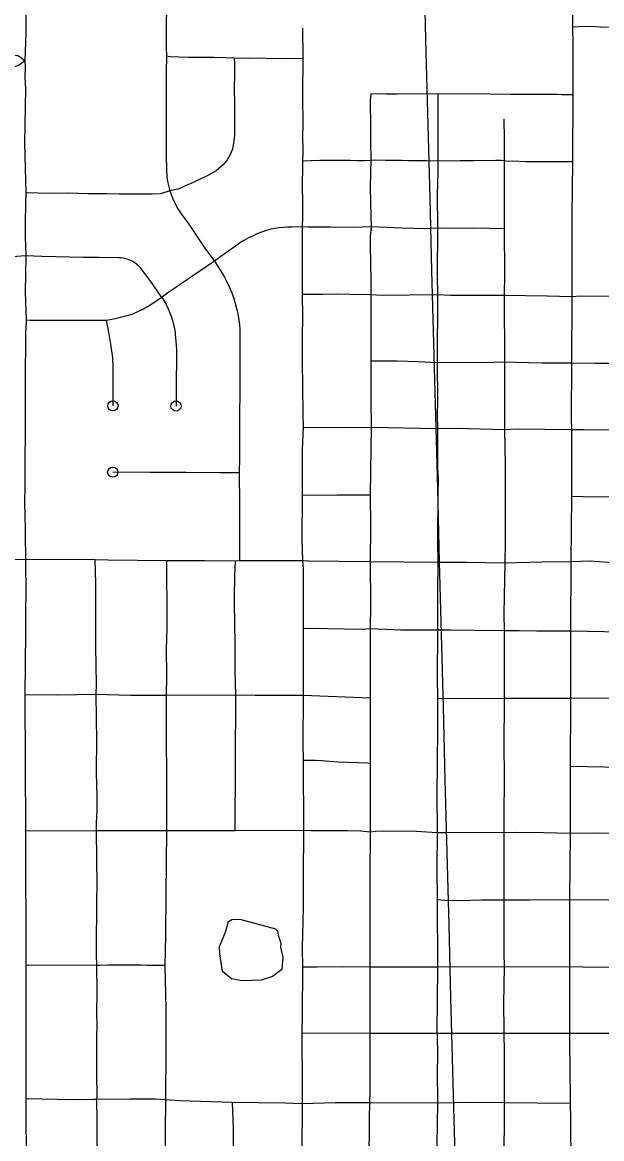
# Model space of a CAD drawing. Extents: x -19 to 366, y -4 to 359.
# Drawn here: x 149.004 to 149.541, y 188.912 to 189.945 of the extents above; entities that cross this region are included whole.
import ezdxf

# ---------------------------------------------------------------- set-up
doc = ezdxf.new("R2010")
doc.units = 0
for name, color, linetype in [('Level 33', 7, 'Continuous'), ('Level 34', 7, 'Continuous'), ('Level 35', 7, 'Continuous'), ('Level 60', 7, 'Continuous')]:
    doc.layers.add(name, color=color, linetype=linetype)

msp = doc.modelspace()

# ---------------------------------------------------------------- linework, layer by layer
at = {"layer": 'Level 33'}
for points in [[(149.5144, 190.0639), (149.5141, 189.9986), (149.5139, 189.9409)], [(149.0328, 190.056), (149.0287, 190.0475), (149.0239, 190.0369), (149.0162, 190.0193), (149.0125, 190.0097), (149.0101, 190.0009), (149.008, 189.9875), (149.0077, 189.9769), (149.0075, 189.9353), (149.0067, 189.9097)], [(149.1439, 190.0058), (149.1407, 189.9968), (149.1391, 189.9893), (149.1382, 189.9846), (149.1378, 189.977), (149.1379, 189.9675), (149.1376, 189.9335), (149.1376, 189.922), (149.138, 189.9138)], [(149.2638, 189.94), (149.264, 189.9119)], [(149.575, 189.9401), (149.551, 189.9405), (149.5399, 189.9409), (149.5348, 189.9412), (149.5246, 189.9413), (149.5139, 189.9409)], [(149.5139, 189.9409), (149.5141, 189.925), (149.514, 189.8782)], [(149.0067, 189.9097), (149.0027, 189.9128), (148.9995, 189.9145), (148.9768, 189.9139), (148.9683, 189.9132), (148.9621, 189.9123)], [(149.0067, 189.9097), (149.0005, 189.905), (148.9981, 189.9044), (148.9928, 189.9041), (148.9877, 189.9042), (148.9816, 189.9047), (148.9745, 189.9065), (148.9692, 189.9084), (148.9621, 189.9123)], [(149.0067, 189.9097), (149.007, 189.9037), (149.0067, 189.8943), (149.0072, 189.8838), (149.0067, 189.8502), (149.0064, 189.8338), (149.0077, 189.7874)], [(149.138, 189.9138), (149.1376, 189.899), (149.1377, 189.8841), (149.1376, 189.8536), (149.1375, 189.8371), (149.1376, 189.8289), (149.1376, 189.8197), (149.1383, 189.8016), (149.1392, 189.7967), (149.141, 189.7891)], [(149.2005, 189.912), (149.1924, 189.9125), (149.1817, 189.9128), (149.1584, 189.9128), (149.1412, 189.9134), (149.138, 189.9138)], [(149.2005, 189.912), (149.2008, 189.9079), (149.2009, 189.9008), (149.2007, 189.8808), (149.2009, 189.8724), (149.201, 189.8404), (149.2003, 189.8354), (149.2, 189.8338), (149.1989, 189.8279), (149.1964, 189.8224), (149.1942, 189.8181), (149.191, 189.814), (149.1839, 189.8077), (149.1762, 189.8034), (149.1626, 189.7969), (149.1483, 189.7908), (149.141, 189.7891)], [(149.264, 189.9119), (149.2462, 189.9116), (149.2149, 189.9121), (149.2069, 189.9119), (149.2005, 189.912)], [(149.264, 189.9119), (149.2641, 189.8992), (149.2639, 189.8919), (149.2637, 189.8785), (149.264, 189.8489), (149.2638, 189.841), (149.2641, 189.8258), (149.2638, 189.8167)], [(149.327, 189.8789), (149.3266, 189.8731), (149.3269, 189.8481), (149.3267, 189.836), (149.3271, 189.8174)], [(149.389, 189.8788), (149.3745, 189.879), (149.3512, 189.8788), (149.3413, 189.8788), (149.3346, 189.8792), (149.327, 189.8789)], [(149.514, 189.8782), (149.5041, 189.8781), (149.4999, 189.8783), (149.4903, 189.8786), (149.4729, 189.8783), (149.4632, 189.8785), (149.4561, 189.8784), (149.4375, 189.8789), (149.4054, 189.8791), (149.389, 189.8788)], [(149.389, 189.8788), (149.3891, 189.8166)], [(149.514, 189.8782), (149.5137, 189.816)], [(149.4502, 189.8555), (149.4505, 189.8371), (149.4507, 189.817)], [(149.2638, 189.8167), (149.2638, 189.8108), (149.2634, 189.7953), (149.2638, 189.7766), (149.2637, 189.7653), (149.2634, 189.7558)], [(149.3271, 189.8174), (149.3213, 189.8169), (149.3144, 189.8169), (149.3079, 189.8173), (149.3036, 189.8172), (149.2982, 189.8174), (149.2883, 189.8172), (149.2799, 189.8173), (149.2638, 189.8167)], [(149.3271, 189.8174), (149.3267, 189.805), (149.3266, 189.7931), (149.3268, 189.7776), (149.3273, 189.7558)], [(149.3891, 189.8166), (149.3789, 189.8171), (149.3619, 189.8171), (149.3556, 189.8174), (149.3408, 189.8172), (149.3312, 189.8175), (149.3271, 189.8174)], [(149.3891, 189.8166), (149.3891, 189.8075), (149.3886, 189.7858), (149.3888, 189.7547)], [(149.4507, 189.817), (149.4478, 189.8173), (149.4429, 189.8173), (149.4221, 189.8169), (149.4097, 189.817), (149.3891, 189.8166)], [(149.4507, 189.817), (149.4504, 189.7974), (149.4507, 189.754)], [(149.5137, 189.816), (149.5012, 189.816), (149.4904, 189.8162), (149.4809, 189.8161), (149.4707, 189.8162), (149.4587, 189.8166), (149.4542, 189.8165), (149.4507, 189.817)], [(149.5137, 189.816), (149.5133, 189.766), (149.5133, 189.7548), (149.5133, 189.6912)], [(149.0077, 189.7874), (149.0073, 189.777), (149.0071, 189.7603), (149.0071, 189.7464), (149.0075, 189.729)], [(149.141, 189.7891), (149.1322, 189.7866), (149.1246, 189.7862), (149.1071, 189.7863), (149.0942, 189.7862), (149.0827, 189.7865), (149.0815, 189.7865), (149.0653, 189.7866), (149.0463, 189.787), (149.0303, 189.7869), (149.0077, 189.7874)], [(149.141, 189.7891), (149.1444, 189.7803), (149.1485, 189.7726), (149.1514, 189.7678), (149.1585, 189.7583), (149.1735, 189.7362), (149.1823, 189.724)], [(149.2634, 189.7558), (149.254, 189.7555), (149.25, 189.7555), (149.2461, 189.7553), (149.2421, 189.755), (149.2382, 189.7544), (149.2344, 189.7536), (149.2305, 189.7526), (149.2268, 189.7514), (149.2224, 189.7497), (149.218, 189.7477), (149.2138, 189.7456), (149.2096, 189.7432), (149.2056, 189.7407), (149.2017, 189.738), (149.1979, 189.7351), (149.1883, 189.7284), (149.1823, 189.724)], [(149.2634, 189.7558), (149.2635, 189.7404), (149.2636, 189.6933)], [(149.3273, 189.7558), (149.3114, 189.7554), (149.2893, 189.7556), (149.2692, 189.7555), (149.2634, 189.7558)], [(149.3273, 189.7558), (149.3266, 189.7472), (149.3265, 189.7409), (149.3268, 189.7206), (149.3271, 189.7082), (149.3272, 189.6928)], [(149.3888, 189.7547), (149.3772, 189.7542), (149.3561, 189.7546), (149.3273, 189.7558)], [(149.3888, 189.7547), (149.3886, 189.7116), (149.3889, 189.6928)], [(149.4507, 189.754), (149.4371, 189.7545), (149.4221, 189.7546), (149.3936, 189.7544), (149.3888, 189.7547)], [(149.4507, 189.754), (149.4508, 189.7121), (149.4506, 189.6924)], [(149.0075, 189.729), (148.995, 189.7282), (148.9759, 189.7281), (148.9517, 189.7287)], [(149.0075, 189.729), (149.0069, 189.6958), (149.0081, 189.6695)], [(149.1337, 189.6904), (149.1234, 189.7054), (149.1139, 189.7179), (149.1123, 189.7196), (149.1105, 189.7211), (149.1087, 189.7225), (149.1067, 189.7237), (149.1046, 189.7248), (149.1025, 189.7256), (149.1002, 189.7263), (149.098, 189.7268), (149.0957, 189.7271), (149.0934, 189.7273), (149.0748, 189.7275), (149.061, 189.7276), (149.0225, 189.7284), (149.0075, 189.729)], [(149.1823, 189.724), (149.1507, 189.7025), (149.1379, 189.694), (149.1337, 189.6904)], [(149.1823, 189.724), (149.1888, 189.7138), (149.1915, 189.7092), (149.194, 189.7044), (149.1962, 189.6996), (149.1983, 189.6947), (149.2001, 189.6897), (149.2034, 189.6781), (149.2043, 189.6738), (149.205, 189.6695), (149.2055, 189.6651), (149.2057, 189.6607), (149.2057, 189.6498), (149.2059, 189.612), (149.2057, 189.597), (149.2056, 189.5876), (149.2055, 189.5423), (149.2051, 189.5282)], [(149.1337, 189.6904), (149.1217, 189.6827), (149.118, 189.6805), (149.1143, 189.6786), (149.1103, 189.6768), (149.1063, 189.6752), (149.1014, 189.6736), (149.089, 189.6703), (149.0821, 189.6692)], [(149.1337, 189.6904), (149.1358, 189.687), (149.1378, 189.6835), (149.1395, 189.6799), (149.1411, 189.6763), (149.1426, 189.6723), (149.1438, 189.6683), (149.1448, 189.6642), (149.1457, 189.6601), (149.147, 189.6426), (149.147, 189.6406), (149.1467, 189.6052), (149.1467, 189.59)], [(149.2636, 189.6933), (149.2637, 189.6728), (149.2635, 189.6535), (149.2636, 189.6317), (149.2637, 189.6079), (149.264, 189.5832), (149.2644, 189.5702)], [(149.3272, 189.6928), (149.3074, 189.6934), (149.2957, 189.6935), (149.2826, 189.6933), (149.2636, 189.6933)], [(149.3272, 189.6928), (149.327, 189.6711), (149.3271, 189.6314)], [(149.3889, 189.6928), (149.3374, 189.6923), (149.3272, 189.6928)], [(149.3889, 189.6928), (149.3885, 189.6301)], [(149.4506, 189.6924), (149.4214, 189.6922), (149.401, 189.6924), (149.3889, 189.6928)], [(149.4506, 189.6924), (149.451, 189.6307)], [(149.5133, 189.6912), (149.4905, 189.6917), (149.4506, 189.6924)], [(149.5133, 189.6912), (149.513, 189.6296)], [(149.5756, 189.6905), (149.5559, 189.6913), (149.5214, 189.6917), (149.5133, 189.6912)], [(149.0081, 189.6695), (149.008, 189.6667), (149.0072, 189.6577), (149.0072, 189.6473), (149.0069, 189.6224), (149.007, 189.5834), (149.0066, 189.5208), (149.0065, 189.4953), (149.0066, 189.4935), (149.0073, 189.4479)], [(149.0821, 189.6692), (149.0518, 189.6691), (149.0278, 189.6691), (149.012, 189.6693), (149.0081, 189.6695)], [(149.0821, 189.6692), (149.0839, 189.6603), (149.086, 189.6474), (149.0879, 189.6345), (149.0881, 189.6264), (149.0883, 189.6173), (149.0881, 189.6059), (149.0883, 189.5902)], [(149.3271, 189.6314), (149.327, 189.596), (149.3273, 189.5702)], [(149.3885, 189.6301), (149.3708, 189.6309), (149.3514, 189.6314), (149.3271, 189.6314)], [(149.451, 189.6307), (149.4321, 189.6299), (149.4114, 189.6304), (149.3885, 189.6301)], [(149.3885, 189.6301), (149.3887, 189.5957), (149.3886, 189.581), (149.3889, 189.569)], [(149.451, 189.6307), (149.4508, 189.5681)], [(149.513, 189.6296), (149.4857, 189.6298), (149.4611, 189.6303), (149.451, 189.6307)], [(149.513, 189.6296), (149.5127, 189.579), (149.5128, 189.5679)], [(149.5752, 189.6291), (149.5563, 189.6294), (149.5346, 189.6293), (149.513, 189.6296)], [(149.2644, 189.5702), (149.2634, 189.5498), (149.2636, 189.5073)], [(149.3273, 189.5702), (149.3063, 189.5698), (149.2644, 189.5702)], [(149.3273, 189.5702), (149.327, 189.5508), (149.3266, 189.5076)], [(149.3889, 189.569), (149.3273, 189.5702)], [(149.3889, 189.569), (149.3887, 189.5483), (149.3889, 189.5317), (149.3894, 189.5222), (149.3891, 189.5091), (149.3887, 189.4644), (149.3891, 189.4451)], [(149.4508, 189.5681), (149.4063, 189.5691), (149.3889, 189.569)], [(149.5128, 189.5679), (149.4634, 189.5685), (149.4508, 189.5681)], [(149.4508, 189.5681), (149.4514, 189.5355), (149.4514, 189.508), (149.4514, 189.4643), (149.4512, 189.4446)], [(149.5128, 189.5679), (149.5128, 189.5063)], [(149.575, 189.5672), (149.5241, 189.5679), (149.5128, 189.5679)], [(149.2051, 189.5282), (149.1877, 189.5281), (149.1557, 189.5284), (149.1229, 189.5283), (149.0881, 189.5288)], [(149.2051, 189.5282), (149.2055, 189.4995), (149.2056, 189.4931), (149.2055, 189.4653), (149.2056, 189.4466)], [(149.2636, 189.5073), (149.2633, 189.4666), (149.2638, 189.4466)], [(149.3266, 189.5076), (149.2958, 189.5074), (149.2701, 189.507), (149.2636, 189.5073)], [(149.3266, 189.5076), (149.3268, 189.4789), (149.3264, 189.4457)], [(149.5128, 189.5063), (149.5122, 189.4456)], [(149.5747, 189.505), (149.5582, 189.5055), (149.5236, 189.5058), (149.5128, 189.5063)], [(149.0073, 189.4479), (148.9911, 189.4477), (148.9829, 189.4471), (148.9746, 189.4469), (148.9663, 189.4469), (148.958, 189.4472), (148.9546, 189.4473)], [(149.0073, 189.4479), (149.0077, 189.4154), (149.0073, 189.4022), (149.0072, 189.3807), (149.0067, 189.3227)], [(149.0716, 189.4476), (149.0073, 189.4479)], [(149.0716, 189.4476), (149.072, 189.4261), (149.0721, 189.385), (149.0722, 189.3668), (149.0728, 189.3325), (149.0724, 189.3228)], [(149.1378, 189.4468), (149.0839, 189.4473), (149.0716, 189.4476)], [(149.1378, 189.4468), (149.1382, 189.3911), (149.1381, 189.3847), (149.1376, 189.3653), (149.1378, 189.3402), (149.1376, 189.3219)], [(149.2015, 189.4462), (149.1732, 189.4468), (149.1378, 189.4468)], [(149.2015, 189.4462), (149.2008, 189.4329), (149.2006, 189.4118), (149.201, 189.3843), (149.2011, 189.375), (149.2012, 189.3452), (149.2017, 189.3222)], [(149.2056, 189.4466), (149.2015, 189.4462)], [(149.2638, 189.4466), (149.2202, 189.4465), (149.2056, 189.4466)], [(149.2638, 189.4466), (149.2645, 189.4396), (149.2643, 189.3838)], [(149.3264, 189.4457), (149.2693, 189.4462), (149.2638, 189.4466)], [(149.3264, 189.4457), (149.3267, 189.406), (149.3266, 189.3837)], [(149.3891, 189.4451), (149.3264, 189.4457)], [(149.3891, 189.4451), (149.3887, 189.4184), (149.3887, 189.3824)], [(149.4512, 189.4446), (149.4161, 189.445), (149.3969, 189.4452), (149.3891, 189.4451)], [(149.4512, 189.4446), (149.4507, 189.414), (149.4503, 189.3977), (149.4504, 189.3819)], [(149.5122, 189.4456), (149.4859, 189.4453), (149.4624, 189.4447), (149.4512, 189.4446)], [(149.5122, 189.4456), (149.5121, 189.3814)], [(149.5745, 189.444), (149.5469, 189.4452), (149.5301, 189.4464), (149.5122, 189.4456)], [(149.3266, 189.3837), (149.3184, 189.3831), (149.2715, 189.3841), (149.2643, 189.3838)], [(149.2643, 189.3838), (149.2645, 189.3219)], [(149.3266, 189.3837), (149.3265, 189.3196)], [(149.3887, 189.3824), (149.357, 189.3826), (149.355, 189.3826), (149.3266, 189.3837)], [(149.3887, 189.3824), (149.3884, 189.3378), (149.3887, 189.3207), (149.3887, 189.319)], [(149.4504, 189.3819), (149.4227, 189.3821), (149.4008, 189.3825), (149.3887, 189.3824)], [(149.4504, 189.3819), (149.4505, 189.3191)], [(149.5121, 189.3814), (149.4806, 189.3815), (149.4646, 189.3818), (149.4504, 189.3819)], [(149.5121, 189.3814), (149.512, 189.3193)], [(149.5747, 189.3804), (149.5121, 189.3814)], [(149.0724, 189.3228), (149.0368, 189.3224), (149.0067, 189.3227)], [(149.0067, 189.3227), (149.0072, 189.1962)], [(149.0724, 189.3228), (149.073, 189.2796), (149.0727, 189.2531), (149.0731, 189.2371), (149.0733, 189.2303), (149.0734, 189.2162), (149.0728, 189.2035), (149.0729, 189.1988), (149.0729, 189.1965)], [(149.1376, 189.3219), (149.1045, 189.322), (149.0724, 189.3228)], [(149.1376, 189.3219), (149.1375, 189.2853), (149.1378, 189.245), (149.1379, 189.224), (149.1378, 189.1977), (149.1378, 189.1965)], [(149.2017, 189.3222), (149.1376, 189.3219)], [(149.2645, 189.3219), (149.2201, 189.3219), (149.2017, 189.3222)], [(149.2645, 189.3219), (149.2642, 189.2776), (149.2644, 189.2617)], [(149.3265, 189.3196), (149.2645, 189.3219)], [(149.3265, 189.3196), (149.3265, 189.3155), (149.3265, 189.259)], [(149.3887, 189.319), (149.3887, 189.3173), (149.3887, 189.2939), (149.3885, 189.2568), (149.3883, 189.2317), (149.3885, 189.1949)], [(149.4505, 189.3191), (149.3887, 189.319)], [(149.4505, 189.3191), (149.4505, 189.3143), (149.4503, 189.2784), (149.4504, 189.2451), (149.4502, 189.2109), (149.4503, 189.1949)], [(149.512, 189.3193), (149.4505, 189.3191)], [(149.512, 189.3193), (149.512, 189.3156), (149.5118, 189.2563)], [(149.5751, 189.3195), (149.512, 189.3193)], [(149.2644, 189.2617), (149.2647, 189.1969)], [(149.3265, 189.259), (149.3239, 189.2592), (149.3153, 189.2596), (149.3056, 189.26), (149.2973, 189.2602), (149.2927, 189.2604), (149.2851, 189.2612), (149.2819, 189.2615), (149.2758, 189.2617), (149.2644, 189.2617)], [(149.3265, 189.259), (149.3265, 189.1955)], [(149.5118, 189.2563), (149.5117, 189.1943)], [(149.5751, 189.2551), (149.5118, 189.2563)], [(149.0729, 189.1965), (149.0734, 189.1458), (149.0731, 189.1333), (149.0732, 189.1279), (149.0732, 189.1182), (149.0732, 189.1162), (149.0727, 189.1017), (149.0727, 189.0818), (149.073, 189.0721)], [(149.1378, 189.1965), (149.0729, 189.1965)], [(149.1378, 189.1965), (149.1373, 189.1376), (149.1369, 189.0995), (149.1365, 189.0718)], [(149.1379, 189.1965), (149.1378, 189.1965)], [(149.2013, 189.1965), (149.1379, 189.1965)], [(149.2647, 189.1969), (149.2013, 189.1965)], [(149.2647, 189.1969), (149.2643, 189.1547), (149.2643, 189.1375), (149.2643, 189.1252), (149.2636, 189.0884), (149.2637, 189.0703)], [(149.3265, 189.1955), (149.3177, 189.1962), (149.3055, 189.1965), (149.2717, 189.1966), (149.2647, 189.1969)], [(149.3265, 189.1955), (149.3263, 189.1541), (149.3263, 189.1442), (149.3261, 189.0855), (149.3262, 189.0703)], [(149.3885, 189.1949), (149.3694, 189.1959), (149.3389, 189.1963), (149.331, 189.1959), (149.3265, 189.1955)], [(149.3885, 189.1949), (149.3883, 189.1624), (149.3884, 189.1326)], [(149.4503, 189.1949), (149.4159, 189.1952), (149.3956, 189.1948), (149.3885, 189.1949)], [(149.4503, 189.1949), (149.4503, 189.1501), (149.4502, 189.1323)], [(149.5117, 189.1943), (149.4871, 189.1949), (149.4617, 189.195), (149.4503, 189.1949)], [(149.5117, 189.1943), (149.5111, 189.1328)], [(149.5763, 189.1939), (149.5344, 189.1944), (149.5117, 189.1943)], [(149.3884, 189.1326), (149.3887, 189.0704)], [(149.4502, 189.1323), (149.4296, 189.1324), (149.4102, 189.1319), (149.3953, 189.1321), (149.3884, 189.1326)], [(149.5111, 189.1328), (149.4739, 189.1325), (149.4603, 189.1325), (149.4502, 189.1323)], [(149.4502, 189.1323), (149.4502, 189.0841), (149.4505, 189.0703)], [(149.5111, 189.1328), (149.5112, 189.0707)], [(149.5757, 189.1325), (149.5111, 189.1328)], [(149.073, 189.0721), (149.0076, 189.0723)], [(149.1365, 189.0718), (149.1197, 189.072), (149.1143, 189.0722), (149.0837, 189.0722), (149.0754, 189.0721), (149.0733, 189.0721), (149.073, 189.0721)], [(149.073, 189.0721), (149.073, 189.0705), (149.0731, 189.0652), (149.0734, 189.0538), (149.0733, 189.0444), (149.0732, 189.0308), (149.0733, 189.0131), (149.0732, 189.009), (149.0731, 188.9959), (149.0732, 188.9846), (149.0732, 188.9721), (149.0733, 188.9507), (149.073, 188.948)], [(149.1365, 189.0718), (149.1372, 189.0322), (149.1372, 189.0163), (149.1373, 188.9942), (149.1369, 188.9476)], [(149.2637, 189.0703), (149.2635, 189.0257), (149.2633, 189.0092)], [(149.3262, 189.0703), (149.3013, 189.0708), (149.2778, 189.0704), (149.2637, 189.0703)], [(149.3887, 189.0704), (149.3498, 189.0704), (149.3262, 189.0703)], [(149.3262, 189.0703), (149.3263, 189.0159), (149.3263, 189.0091)], [(149.3887, 189.0704), (149.3884, 189.0387), (149.3883, 189.0107), (149.3884, 189.0091)], [(149.4505, 189.0703), (149.396, 189.0706), (149.3887, 189.0704)], [(149.4505, 189.0703), (149.45, 189.0365), (149.4503, 189.0125), (149.4503, 189.0091)], [(149.5112, 189.0707), (149.4505, 189.0703)], [(149.5112, 189.0707), (149.511, 189.0143), (149.511, 189.0091)], [(149.5755, 189.0701), (149.5234, 189.0705), (149.5112, 189.0707)], [(149.2633, 189.0092), (149.2632, 188.9998), (149.2634, 188.968), (149.2634, 188.944)], [(149.3263, 189.0091), (149.2633, 189.0092)], [(149.3263, 189.0091), (149.3263, 188.9856), (149.3262, 188.9553), (149.3258, 188.9448)], [(149.3883, 189.0091), (149.3263, 189.0091)], [(149.3263, 189.0091), (149.3263, 189.0091)], [(149.3884, 189.0091), (149.3883, 189.0091)], [(149.3884, 189.0091), (149.3887, 188.9873), (149.3886, 188.9745), (149.3889, 188.9446)], [(149.4502, 189.0091), (149.3884, 189.0091)], [(149.4503, 189.0091), (149.4502, 189.0091)], [(149.4503, 189.0091), (149.4505, 188.9919), (149.4506, 188.9657), (149.4504, 188.9448)], [(149.511, 189.0091), (149.4503, 189.0091)], [(149.511, 189.0091), (149.5109, 189.0014), (149.5117, 188.9491), (149.5118, 188.9442)], [(149.5753, 189.009), (149.511, 189.0091)], [(149.073, 188.948), (149.0703, 188.9479), (149.0511, 188.9476), (149.0077, 188.9485)], [(149.1369, 188.9476), (149.1278, 188.9481), (149.1042, 188.9483), (149.073, 188.948)], [(149.073, 188.948), (149.0734, 188.9278), (149.0733, 188.8926), (149.073, 188.8256)], [(149.1369, 188.9476), (149.1364, 188.8896), (149.1363, 188.8682), (149.1367, 188.8246)], [(149.1986, 188.945), (149.1503, 188.9467), (149.1369, 188.9476)], [(149.1986, 188.945), (149.1995, 188.9214), (149.1996, 188.8939), (149.1998, 188.8866), (149.2001, 188.865), (149.2, 188.8236)], [(149.2634, 188.944), (149.2475, 188.9445), (149.1986, 188.945)], [(149.2634, 188.944), (149.2636, 188.9332), (149.2633, 188.9096), (149.2634, 188.8915), (149.2633, 188.8835), (149.2631, 188.8714), (149.2635, 188.8568), (149.264, 188.8229)], [(149.3258, 188.9448), (149.2942, 188.9448), (149.2634, 188.944)], [(149.3258, 188.9448), (149.3256, 188.9302), (149.3253, 188.8893), (149.3253, 188.8854), (149.3258, 188.8221)], [(149.3889, 188.9446), (149.3258, 188.9448)], [(149.3889, 188.9446), (149.3879, 188.8873), (149.3876, 188.8728), (149.3874, 188.8233)], [(149.4504, 188.9448), (149.4203, 188.945), (149.3889, 188.9446)], [(149.4504, 188.9448), (149.4503, 188.8841), (149.4502, 188.8523), (149.4494, 188.823)], [(149.5118, 188.9442), (149.4504, 188.9448)], [(149.5118, 188.9442), (149.512, 188.9298), (149.5124, 188.886), (149.513, 188.8225)]]:
    msp.add_lwpolyline(points, dxfattribs=at)
for centre in [(149.0883, 189.5902), (149.1467, 189.59), (149.0881, 189.5288)]:
    msp.add_circle(centre, 0.00473, dxfattribs=at)
at = {"layer": 'Level 34'}
for points in [[(149.2017, 189.3222), (149.2013, 189.1965)], [(149.0729, 189.1965), (149.0072, 189.1962)], [(149.0072, 189.1962), (149.0076, 189.0723)], [(149.0076, 189.0723), (149.0077, 188.9485)], [(149.0077, 188.9485), (149.0078, 188.882), (149.0074, 188.8426), (149.0076, 188.8361), (149.0079, 188.8348), (149.0091, 188.8326), (149.01, 188.8317), (149.0122, 188.8304), (149.0134, 188.83)]]:
    msp.add_lwpolyline(points, dxfattribs=at)
at = {"layer": 'Level 35'}
for points in [[(149.1872, 189.0826), (149.187, 189.0896), (149.1925, 189.1028), (149.1953, 189.1128), (149.1983, 189.1144), (149.2057, 189.1148), (149.2388, 189.1058), (149.2408, 189.1039), (149.2414, 189.0999), (149.2437, 189.0927), (149.2434, 189.0889), (149.2457, 189.0798)], [(149.2457, 189.0798), (149.2446, 189.0684), (149.2361, 189.0617), (149.2257, 189.0583), (149.2082, 189.0578), (149.1982, 189.0595), (149.1898, 189.0663), (149.1872, 189.0826)]]:
    msp.add_lwpolyline(points, dxfattribs=at)
at = {"layer": 'Level 60'}
for points in [[(154.1159, 1.8709), (153.9063, 10.4874), (153.696, 19.1041), (153.485, 27.7209), (153.2733, 36.3378), (153.0608, 44.9549), (152.8476, 53.5721), (152.6337, 62.1894), (152.419, 70.8069), (152.2036, 79.4245), (151.9875, 88.0422), (151.7707, 96.6601), (151.5531, 105.2782), (151.3348, 113.8963), (151.1158, 122.5147), (150.8961, 131.1331), (150.6757, 139.7517), (150.4545, 148.3704), (150.2326, 156.9893), (150.0101, 165.6083), (149.7867, 174.2275), (149.5627, 182.8468), (149.338, 191.4662), (149.1125, 200.0858), (148.8864, 208.7055), (148.6595, 217.3254), (148.4319, 225.9454), (148.2037, 234.5655), (147.9747, 243.1858), (147.745, 251.8063), (147.5146, 260.4269), (147.2835, 269.0476), (147.0517, 277.6685), (146.8191, 286.2895), (146.5859, 294.9106), (146.352, 303.5319), (146.1174, 312.1534), (145.8821, 320.775), (145.6461, 329.3967), (145.4094, 338.0186), (145.172, 346.6406)], [(0, 189.5162), (7.1121, 189.5206), (14.2243, 189.5339), (21.3364, 189.556), (28.4484, 189.5869), (35.5605, 189.6267), (42.6725, 189.6754), (49.7844, 189.7329), (56.8962, 189.7992), (64.0079, 189.8744), (71.1196, 189.9584), (78.2311, 190.0512), (85.3425, 190.1529), (92.4538, 190.2635), (99.5649, 190.3829), (106.6759, 190.5111), (113.7867, 190.6482), (120.8974, 190.7941), (128.0078, 190.9489), (135.1181, 191.1125), (142.2282, 191.2849), (149.338, 191.4662), (156.4476, 191.6563), (163.5569, 191.8553), (170.666, 192.0631), (177.7749, 192.2798), (184.8835, 192.5053), (191.9917, 192.7396), (199.0997, 192.9828), (206.2074, 193.2348), (213.3147, 193.4956), (220.4218, 193.7653), (227.5285, 194.0438), (234.6348, 194.3312), (241.7408, 194.6274), (248.8464, 194.9324), (255.9516, 195.2463), (263.0564, 195.569), (270.1608, 195.9005), (277.2648, 196.2409), (284.3683, 196.5901), (291.4715, 196.9481), (298.5741, 197.315), (305.6763, 197.6907), (312.7781, 198.0753), (319.8793, 198.4686), (326.9801, 198.8708), (334.0804, 199.2818), (341.1801, 199.7017)], [(0, 180.8999), (7.1228, 180.9044), (14.2457, 180.9176), (21.3685, 180.9397), (28.4912, 180.9706), (35.614, 181.0103), (42.7366, 181.0589), (49.8592, 181.1163), (56.9818, 181.1825), (64.1042, 181.2575), (71.2266, 181.3414), (78.3488, 181.4341), (85.4709, 181.5357), (92.5929, 181.646), (99.7147, 181.7652), (106.8364, 181.8933), (113.9579, 182.0301), (121.0793, 182.1758), (128.2005, 182.3303), (135.3214, 182.4936), (142.4422, 182.6658), (149.5627, 182.8468), (156.683, 183.0366), (163.8031, 183.2352), (170.9229, 183.4427), (178.0425, 183.659), (185.1617, 183.8841), (192.2807, 184.1181), (199.3994, 184.3608), (206.5178, 184.6124), (213.6359, 184.8728), (220.7537, 185.1421), (227.8711, 185.4201), (234.9881, 185.707), (242.1048, 186.0027), (249.2212, 186.3073), (256.3371, 186.6206), (263.4526, 186.9428), (270.5678, 187.2738), (277.6825, 187.6136), (284.7968, 187.9622), (291.9107, 188.3197), (299.0241, 188.6859), (306.1371, 189.061), (313.2495, 189.4449), (320.3615, 189.8377), (327.4731, 190.2392), (334.5841, 190.6495), (341.6946, 191.0687)]]:
    msp.add_spline(points, degree=3, dxfattribs=at)

doc.saveas('drawing.dxf')
